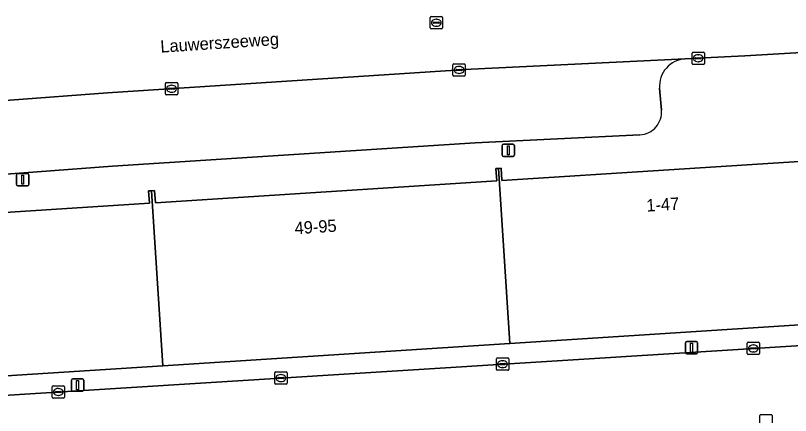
# Model space of a CAD drawing. Extents: x 159680 to 160786, y 387323 to 388340.
# Drawn here: x 160407.4 to 160470.4, y 387739.5 to 387772 of the extents above; entities that cross this region are included whole.
import ezdxf

# ---------------------------------------------------------------- set-up
doc = ezdxf.new("R2010")
doc.units = 0
for name, color, linetype in [('IMGEO_Kolk', 7, 'Continuous'), ('IMGEO_Lichtmast', 7, 'Continuous'), ('IMGEO_Openbare_ruimte_label', 7, 'Continuous'), ('IMGEO_Pand', 7, 'Continuous'), ('IMGEO_Pand_nummerreeks', 7, 'Continuous'), ('IMGEO_Parkeervlak_open', 7, 'Continuous'), ('IMGEO_Rijbaan_lokaal_gesloten', 7, 'Continuous'), ('IMGEO_Rijbaan_lokaal_open', 7, 'Continuous'), ('IMGEO_Rioolput', 7, 'Continuous'), ('IMGEO_Voetpad_open', 7, 'Continuous')]:
    doc.layers.add(name, color=color, linetype=linetype)

msp = doc.modelspace()

# ---------------------------------------------------------------- linework, layer by layer
at = {"layer": 'IMGEO_Kolk'}
for p, q in [((160462.507, 387769.027), (160463.359, 387769.027)), ((160462.432, 387768.101), (160462.432, 387768.953)), ((160462.691, 387768.521), (160462.691, 387768.533)), ((160463.129, 387768.484), (160462.731, 387768.484)), ((160462.734, 387768.57), (160463.132, 387768.57)), ((160462.92, 387768.807), (160462.945, 387768.807)), ((160463.175, 387768.533), (160463.175, 387768.521)), ((160463.433, 387768.953), (160463.433, 387768.101)), ((160442.98, 387767.147), (160442.98, 387767.999)), ((160443.055, 387768.073), (160443.907, 387768.073)), ((160443.468, 387767.853), (160443.493, 387767.853)), ((160443.981, 387767.999), (160443.981, 387767.147)), ((160463.359, 387768.027), (160462.507, 387768.027)), ((160462.943, 387768.247), (160462.918, 387768.247)), ((160443.239, 387767.567), (160443.239, 387767.579)), ((160443.677, 387767.53), (160443.279, 387767.53)), ((160443.282, 387767.616), (160443.68, 387767.616)), ((160443.491, 387767.293), (160443.466, 387767.293)), ((160443.723, 387767.579), (160443.723, 387767.567)), ((160419.661, 387766.552), (160420.513, 387766.552)), ((160443.907, 387767.073), (160443.055, 387767.073)), ((160419.586, 387765.626), (160419.586, 387766.478)), ((160419.845, 387766.046), (160419.845, 387766.058)), ((160420.283, 387766.009), (160419.885, 387766.009)), ((160419.888, 387766.095), (160420.286, 387766.095)), ((160420.074, 387766.332), (160420.099, 387766.332)), ((160420.329, 387766.058), (160420.329, 387766.046)), ((160420.587, 387766.478), (160420.587, 387765.626)), ((160420.513, 387765.552), (160419.661, 387765.552)), ((160420.097, 387765.772), (160420.072, 387765.772)), ((160466.915, 387744.513), (160466.915, 387745.365)), ((160466.99, 387745.439), (160467.842, 387745.439)), ((160467.403, 387745.219), (160467.428, 387745.219)), ((160467.916, 387745.365), (160467.916, 387744.513)), ((160467.842, 387744.439), (160466.99, 387744.439)), ((160467.174, 387744.933), (160467.174, 387744.945)), ((160467.612, 387744.896), (160467.214, 387744.896)), ((160467.217, 387744.982), (160467.615, 387744.982)), ((160467.426, 387744.659), (160467.401, 387744.659)), ((160467.658, 387744.945), (160467.658, 387744.933)), ((160446.513, 387743.235), (160446.513, 387744.087)), ((160446.588, 387744.161), (160447.44, 387744.161)), ((160447.001, 387743.941), (160447.026, 387743.941)), ((160447.514, 387744.087), (160447.514, 387743.235)), ((160446.772, 387743.655), (160446.772, 387743.667)), ((160447.21, 387743.618), (160446.812, 387743.618)), ((160446.815, 387743.704), (160447.213, 387743.704)), ((160447.024, 387743.381), (160446.999, 387743.381)), ((160447.256, 387743.667), (160447.256, 387743.655)), ((160428.479, 387742.106), (160428.479, 387742.958)), ((160428.554, 387743.032), (160429.406, 387743.032)), ((160428.781, 387742.575), (160429.179, 387742.575)), ((160428.967, 387742.812), (160428.992, 387742.812)), ((160429.48, 387742.958), (160429.48, 387742.106)), ((160447.44, 387743.161), (160446.588, 387743.161)), ((160429.406, 387742.032), (160428.554, 387742.032)), ((160428.738, 387742.526), (160428.738, 387742.538)), ((160429.176, 387742.489), (160428.778, 387742.489)), ((160428.99, 387742.252), (160428.965, 387742.252)), ((160429.222, 387742.538), (160429.222, 387742.526)), ((160410.375, 387740.971), (160410.375, 387741.823)), ((160410.45, 387741.897), (160411.302, 387741.897)), ((160410.634, 387741.391), (160410.634, 387741.403)), ((160411.072, 387741.354), (160410.674, 387741.354)), ((160410.677, 387741.44), (160411.075, 387741.44)), ((160410.863, 387741.677), (160410.888, 387741.677)), ((160411.118, 387741.403), (160411.118, 387741.391)), ((160411.376, 387741.823), (160411.376, 387740.971)), ((160411.302, 387740.897), (160410.45, 387740.897)), ((160410.886, 387741.117), (160410.861, 387741.117)), ((160467.954, 387738.635), (160467.954, 387739.487)), ((160468.029, 387739.561), (160468.881, 387739.561)), ((160468.955, 387739.487), (160468.955, 387738.635))]:
    msp.add_line(p, q, dxfattribs=at)
for points in [[(160462.507, 387769.027), (160463.359, 387769.027)], [(160462.432, 387768.101), (160462.432, 387768.953)], [(160463.433, 387768.953), (160463.433, 387768.101)], [(160442.98, 387767.147), (160442.98, 387767.999)], [(160443.055, 387768.073), (160443.907, 387768.073)], [(160443.981, 387767.999), (160443.981, 387767.147)], [(160463.359, 387768.027), (160462.507, 387768.027)], [(160419.661, 387766.552), (160420.513, 387766.552)], [(160443.907, 387767.073), (160443.055, 387767.073)], [(160419.586, 387765.626), (160419.586, 387766.478)], [(160420.587, 387766.478), (160420.587, 387765.626)], [(160420.513, 387765.552), (160419.661, 387765.552)], [(160466.915, 387744.513), (160466.915, 387745.365)], [(160466.99, 387745.439), (160467.842, 387745.439)], [(160467.916, 387745.365), (160467.916, 387744.513)], [(160467.842, 387744.439), (160466.99, 387744.439)], [(160446.513, 387743.235), (160446.513, 387744.087)], [(160446.588, 387744.161), (160447.44, 387744.161)], [(160447.514, 387744.087), (160447.514, 387743.235)], [(160428.479, 387742.106), (160428.479, 387742.958)], [(160428.554, 387743.032), (160429.406, 387743.032)], [(160429.48, 387742.958), (160429.48, 387742.106)], [(160447.44, 387743.161), (160446.588, 387743.161)], [(160429.406, 387742.032), (160428.554, 387742.032)], [(160410.375, 387740.971), (160410.375, 387741.823)], [(160410.45, 387741.897), (160411.302, 387741.897)], [(160411.376, 387741.823), (160411.376, 387740.971)], [(160411.302, 387740.897), (160410.45, 387740.897)], [(160467.954, 387738.635), (160467.954, 387739.487)], [(160468.029, 387739.561), (160468.881, 387739.561)], [(160468.955, 387739.487), (160468.955, 387738.635)]]:
    msp.add_lwpolyline(points, dxfattribs=at)
for centre, radius, start, end in [((160462.509, 387768.951), 0.0765, 91.55205, 178.44795), ((160462.509, 387768.951), 0.0765, 91.55205, 178.44795), ((160463.357, 387768.951), 0.0765, 1.55205, 88.44795), ((160463.357, 387768.951), 0.0765, 1.55205, 88.44795), ((160462.731, 387768.53), 0.0403, 85.87752, 175.75265), ((160462.728, 387768.52), 0.0366, 178.93798, 274.71019), ((160463.132, 387768.527), 0.043, 264.86636, 352.45326), ((160463.136, 387768.532), 0.0386, 1.73085, 96.63898), ((160443.057, 387767.997), 0.0765, 91.55205, 178.44795), ((160443.057, 387767.997), 0.0765, 91.55205, 178.44795), ((160443.905, 387767.997), 0.0765, 1.55205, 88.44795), ((160443.905, 387767.997), 0.0765, 1.55205, 88.44795), ((160462.509, 387768.103), 0.0765, 181.55205, 268.44795), ((160462.509, 387768.103), 0.0765, 181.55205, 268.44795), ((160463.357, 387768.103), 0.0765, 271.55205, 358.44795), ((160463.357, 387768.103), 0.0765, 271.55205, 358.44795), ((160443.057, 387767.149), 0.0765, 181.55205, 268.44795), ((160443.057, 387767.149), 0.0765, 181.55205, 268.44795), ((160443.279, 387767.576), 0.0403, 85.87752, 175.75265), ((160443.276, 387767.566), 0.0366, 178.93798, 274.71019), ((160443.68, 387767.573), 0.043, 264.86636, 352.45326), ((160443.684, 387767.578), 0.0386, 1.73085, 96.63898), ((160443.905, 387767.149), 0.0765, 271.55205, 358.44795), ((160443.905, 387767.149), 0.0765, 271.55205, 358.44795), ((160419.663, 387766.476), 0.0765, 91.55205, 178.44795), ((160419.663, 387766.476), 0.0765, 91.55205, 178.44795), ((160420.511, 387766.476), 0.0765, 1.55205, 88.44795), ((160420.511, 387766.476), 0.0765, 1.55205, 88.44795), ((160419.885, 387766.055), 0.0403, 85.87752, 175.75265), ((160419.882, 387766.045), 0.0366, 178.93798, 274.71019), ((160420.286, 387766.052), 0.043, 264.86636, 352.45326), ((160420.29, 387766.057), 0.0386, 1.73085, 96.63898), ((160419.663, 387765.628), 0.0765, 181.55205, 268.44795), ((160419.663, 387765.628), 0.0765, 181.55205, 268.44795), ((160420.511, 387765.628), 0.0765, 271.55205, 358.44795), ((160420.511, 387765.628), 0.0765, 271.55205, 358.44795), ((160466.992, 387745.363), 0.0765, 91.55205, 178.44795), ((160466.992, 387745.363), 0.0765, 91.55205, 178.44795), ((160467.84, 387745.363), 0.0765, 1.55205, 88.44795), ((160467.84, 387745.363), 0.0765, 1.55205, 88.44795), ((160466.992, 387744.515), 0.0765, 181.55205, 268.44795), ((160466.992, 387744.515), 0.0765, 181.55205, 268.44795), ((160467.214, 387744.942), 0.0403, 85.87752, 175.75265), ((160467.211, 387744.932), 0.0366, 178.93798, 274.71019), ((160467.615, 387744.939), 0.043, 264.86636, 352.45326), ((160467.619, 387744.944), 0.0386, 1.73085, 96.63898), ((160467.84, 387744.515), 0.0765, 271.55205, 358.44795), ((160467.84, 387744.515), 0.0765, 271.55205, 358.44795), ((160446.59, 387744.085), 0.0765, 91.55205, 178.44795), ((160446.59, 387744.085), 0.0765, 91.55205, 178.44795), ((160447.438, 387744.085), 0.0765, 1.55205, 88.44795), ((160447.438, 387744.085), 0.0765, 1.55205, 88.44795), ((160446.59, 387743.237), 0.0765, 181.55205, 268.44795), ((160446.59, 387743.237), 0.0765, 181.55205, 268.44795), ((160446.812, 387743.664), 0.0403, 85.87752, 175.75265), ((160446.809, 387743.654), 0.0366, 178.93798, 274.71019), ((160447.213, 387743.661), 0.043, 264.86636, 352.45326), ((160447.217, 387743.666), 0.0386, 1.73085, 96.63898), ((160447.438, 387743.237), 0.0765, 271.55205, 358.44795), ((160447.438, 387743.237), 0.0765, 271.55205, 358.44795), ((160428.556, 387742.956), 0.0765, 91.55205, 178.44795), ((160428.556, 387742.956), 0.0765, 91.55205, 178.44795), ((160428.778, 387742.535), 0.0403, 85.87752, 175.75265), ((160429.183, 387742.537), 0.0386, 1.73085, 96.63898), ((160429.404, 387742.956), 0.0765, 1.55205, 88.44795), ((160429.404, 387742.956), 0.0765, 1.55205, 88.44795), ((160428.556, 387742.108), 0.0765, 181.55205, 268.44795), ((160428.556, 387742.108), 0.0765, 181.55205, 268.44795), ((160428.775, 387742.525), 0.0366, 178.93798, 274.71019), ((160429.179, 387742.532), 0.043, 264.86636, 352.45326), ((160429.404, 387742.108), 0.0765, 271.55205, 358.44795), ((160429.404, 387742.108), 0.0765, 271.55205, 358.44795), ((160410.452, 387741.821), 0.0765, 91.55205, 178.44795), ((160410.452, 387741.821), 0.0765, 91.55205, 178.44795), ((160410.674, 387741.4), 0.0403, 85.87752, 175.75265), ((160410.671, 387741.39), 0.0366, 178.93798, 274.71019), ((160411.075, 387741.397), 0.043, 264.86636, 352.45326), ((160411.079, 387741.402), 0.0386, 1.73085, 96.63898), ((160411.3, 387741.821), 0.0765, 1.55205, 88.44795), ((160411.3, 387741.821), 0.0765, 1.55205, 88.44795), ((160410.452, 387740.973), 0.0765, 181.55205, 268.44795), ((160410.452, 387740.973), 0.0765, 181.55205, 268.44795), ((160411.3, 387740.973), 0.0765, 271.55205, 358.44795), ((160411.3, 387740.973), 0.0765, 271.55205, 358.44795), ((160468.031, 387739.485), 0.0765, 91.55205, 178.44795), ((160468.031, 387739.485), 0.0765, 91.55205, 178.44795), ((160468.879, 387739.485), 0.0765, 1.55205, 88.44795), ((160468.879, 387739.485), 0.0765, 1.55205, 88.44795)]:
    msp.add_arc(centre, radius, start, end, dxfattribs=at)
for centre, major_axis, ratio, start_param, end_param in [((160462.919, 387768.527), (-0.387, 0.002), 0.722429, 4.712389, 7.853982), ((160462.944, 387768.527), (-0.39, 0.002), 0.717154, 1.570796, 4.712389), ((160443.467, 387767.573), (-0.387, 0.002), 0.722429, 4.712389, 7.853982), ((160443.492, 387767.573), (-0.39, 0.002), 0.717154, 1.570796, 4.712389), ((160420.073, 387766.052), (-0.387, 0.002), 0.722429, 4.712389, 7.853982), ((160420.098, 387766.052), (-0.39, 0.002), 0.717154, 1.570796, 4.712389), ((160467.402, 387744.939), (-0.387, 0.002), 0.722429, 4.712389, 7.853982), ((160467.427, 387744.939), (-0.39, 0.002), 0.717154, 1.570796, 4.712389), ((160447, 387743.661), (-0.387, 0.002), 0.722429, 4.712389, 7.853982), ((160447.025, 387743.661), (-0.39, 0.002), 0.717154, 1.570796, 4.712389), ((160428.966, 387742.532), (-0.387, 0.002), 0.722429, 4.712389, 7.853982), ((160428.991, 387742.532), (-0.39, 0.002), 0.717154, 1.570796, 4.712389), ((160410.862, 387741.397), (-0.387, 0.002), 0.722429, 4.712389, 7.853982), ((160410.887, 387741.397), (-0.39, 0.002), 0.717154, 1.570796, 4.712389)]:
    msp.add_ellipse(centre, major_axis=major_axis, ratio=ratio, start_param=start_param, end_param=end_param, dxfattribs=at)
at = {"layer": 'IMGEO_Lichtmast'}
for p, q in [((160447.084, 387761.545), (160447.874, 387761.545)), ((160447.874, 387761.545), (160447.084, 387761.545)), ((160446.984, 387760.645), (160446.984, 387761.445)), ((160446.984, 387761.445), (160446.984, 387760.645)), ((160447.974, 387761.445), (160447.974, 387760.645)), ((160447.974, 387760.645), (160447.974, 387761.445)), ((160447.874, 387760.545), (160447.084, 387760.545)), ((160447.084, 387760.545), (160447.874, 387760.545)), ((160407.483, 387758.253), (160407.483, 387759.053)), ((160407.483, 387759.053), (160407.483, 387758.253)), ((160407.583, 387759.153), (160408.373, 387759.153)), ((160408.373, 387759.153), (160407.583, 387759.153)), ((160408.473, 387759.053), (160408.473, 387758.253)), ((160408.473, 387758.253), (160408.473, 387759.053)), ((160408.373, 387758.153), (160407.583, 387758.153)), ((160407.583, 387758.153), (160408.373, 387758.153)), ((160461.893, 387744.592), (160461.893, 387745.392)), ((160461.893, 387745.392), (160461.893, 387744.592)), ((160461.993, 387745.492), (160462.783, 387745.492)), ((160462.783, 387745.492), (160461.993, 387745.492)), ((160462.883, 387745.392), (160462.883, 387744.592)), ((160462.883, 387744.592), (160462.883, 387745.392)), ((160462.783, 387744.492), (160461.993, 387744.492)), ((160461.993, 387744.492), (160462.783, 387744.492)), ((160411.949, 387741.558), (160411.949, 387742.358)), ((160411.949, 387742.358), (160411.949, 387741.558)), ((160412.049, 387742.458), (160412.839, 387742.458)), ((160412.839, 387742.458), (160412.049, 387742.458)), ((160412.939, 387742.358), (160412.939, 387741.558)), ((160412.939, 387741.558), (160412.939, 387742.358)), ((160412.839, 387741.458), (160412.049, 387741.458)), ((160412.049, 387741.458), (160412.839, 387741.458))]:
    msp.add_line(p, q, dxfattribs=at)
for points in [[(160447.404, 387761.42), (160447.554, 387761.42), (160447.554, 387760.67), (160447.404, 387760.67), (160447.404, 387761.42)], [(160407.903, 387759.028), (160408.053, 387759.028), (160408.053, 387758.278), (160407.903, 387758.278), (160407.903, 387759.028)], [(160462.313, 387745.367), (160462.463, 387745.367), (160462.463, 387744.617), (160462.313, 387744.617), (160462.313, 387745.367)], [(160412.369, 387742.333), (160412.519, 387742.333), (160412.519, 387741.583), (160412.369, 387741.583), (160412.369, 387742.333)]]:
    msp.add_lwpolyline(points, dxfattribs=at)
for centre, start, end in [((160447.084, 387761.445), 90, 180), ((160447.084, 387761.445), 90, 180), ((160447.874, 387761.445), 0, 90), ((160447.874, 387761.445), 360, 90), ((160447.084, 387760.645), 180, 270), ((160447.084, 387760.645), 180, 270), ((160447.874, 387760.645), 270, 0), ((160447.874, 387760.645), 270, 0), ((160407.583, 387759.053), 90, 180), ((160407.583, 387759.053), 90, 180), ((160408.373, 387759.053), 0, 90), ((160408.373, 387759.053), 360, 90), ((160407.583, 387758.253), 180, 270), ((160407.583, 387758.253), 180, 270), ((160408.373, 387758.253), 270, 0), ((160408.373, 387758.253), 270, 0), ((160461.993, 387745.392), 90, 180), ((160461.993, 387745.392), 90, 180), ((160462.783, 387745.392), 0, 90), ((160462.783, 387745.392), 360, 90), ((160461.993, 387744.592), 180, 270), ((160461.993, 387744.592), 180, 270), ((160462.783, 387744.592), 270, 0), ((160462.783, 387744.592), 270, 0), ((160412.049, 387742.358), 90, 180), ((160412.049, 387742.358), 90, 180), ((160412.839, 387742.358), 0, 90), ((160412.839, 387742.358), 360, 90), ((160412.049, 387741.558), 180, 270), ((160412.049, 387741.558), 180, 270), ((160412.839, 387741.558), 270, 0), ((160412.839, 387741.558), 270, 0)]:
    msp.add_arc(centre, 0.1, start, end, dxfattribs=at)
at = {"layer": 'IMGEO_Pand'}
for points in [[(160474.971, 387747.094), (160474.784, 387750), (160474.121, 387760.328), (160446.962, 387758.584), (160446.898, 387759.586), (160446.687, 387759.572), (160447.6, 387745.337)], [(160447.6, 387745.337), (160446.687, 387759.572), (160446.477, 387759.559), (160446.542, 387758.557), (160418.775, 387756.774), (160418.71, 387757.776), (160418.468, 387757.761), (160419.38, 387743.525)], [(160392.116, 387750), (160392.642, 387741.808), (160419.38, 387743.525), (160418.468, 387757.761), (160418.226, 387757.745), (160418.291, 387756.743), (160391.792, 387755.042)]]:
    msp.add_lwpolyline(points, close=True, dxfattribs=at)
at = {"layer": 'IMGEO_Parkeervlak_open'}
for points in [[(160461.879, 387768.48), (160444.454, 387767.638), (160414.874, 387765.715), (160398.953, 387764.528), (160392.202, 387764.051)], [(160459.945, 387764.309), (160459.794, 387766.098)], [(160396.137, 387758.32), (160399.398, 387758.556), (160415.291, 387759.741), (160444.793, 387761.659), (160458.19, 387762.306)]]:
    msp.add_lwpolyline(points, dxfattribs=at)
for centre, radius, start, end in [((160462.012, 387766.26), 2.224, 93.44014, 184.16758), ((160458.101, 387764.154), 1.85, 272.75319, 4.79805)]:
    msp.add_arc(centre, radius, start, end, dxfattribs=at)
at = {"layer": 'IMGEO_Rijbaan_lokaal_gesloten'}
msp.add_lwpolyline([(160440.298, 387775.322), (160439.538, 387775.272), (160434.956, 387774.969), (160434.427, 387774.934), (160434.236, 387774.931), (160431.876, 387774.788), (160417.035, 387773.783), (160398.685, 387772.623), (160385.716, 387771.751), (160386.304, 387763.634), (160391.185, 387763.979), (160392.202, 387764.051), (160398.953, 387764.528), (160414.874, 387765.715), (160444.454, 387767.638), (160461.879, 387768.48), (160462.885, 387768.529), (160466.723, 387768.712), (160473.64, 387769.138), (160487.619, 387770.001), (160487.178, 387778.192), (160473.191, 387777.333), (160461.048, 387776.588), (160442.927, 387775.496)], close=True, dxfattribs=at)
at = {"layer": 'IMGEO_Rijbaan_lokaal_open'}
msp.add_lwpolyline([(160474.828, 387745.401), (160401.205, 387740.791), (160403.689, 387700.759), (160409.837, 387701.102), (160408.92, 387716.402), (160408.247, 387727.351), (160408.01, 387731.163), (160407.998, 387731.324), (160407.905, 387732.831)], dxfattribs=at)
at = {"layer": 'IMGEO_Rioolput'}
for p, q in [((160441.131, 387770.99), (160441.131, 387771.842)), ((160441.206, 387771.916), (160442.058, 387771.916)), ((160441.619, 387771.696), (160441.644, 387771.696)), ((160442.132, 387771.842), (160442.132, 387770.99)), ((160441.39, 387771.41), (160441.39, 387771.422)), ((160441.828, 387771.373), (160441.43, 387771.373)), ((160441.433, 387771.459), (160441.831, 387771.459)), ((160441.642, 387771.136), (160441.617, 387771.136)), ((160441.874, 387771.422), (160441.874, 387771.41)), ((160442.058, 387770.916), (160441.206, 387770.916))]:
    msp.add_line(p, q, dxfattribs=at)
for points in [[(160441.131, 387770.99), (160441.131, 387771.842)], [(160441.206, 387771.916), (160442.058, 387771.916)], [(160442.132, 387771.842), (160442.132, 387770.99)], [(160442.058, 387770.916), (160441.206, 387770.916)]]:
    msp.add_lwpolyline(points, dxfattribs=at)
for centre, radius, start, end in [((160441.208, 387771.84), 0.0765, 91.55205, 178.44795), ((160441.208, 387771.84), 0.0765, 91.55205, 178.44795), ((160442.056, 387771.84), 0.0765, 1.55205, 88.44795), ((160442.056, 387771.84), 0.0765, 1.55205, 88.44795), ((160441.208, 387770.992), 0.0765, 181.55205, 268.44795), ((160441.208, 387770.992), 0.0765, 181.55205, 268.44795), ((160441.43, 387771.419), 0.0403, 85.87752, 175.75265), ((160441.427, 387771.409), 0.0366, 178.93798, 274.71019), ((160441.831, 387771.416), 0.043, 264.86636, 352.45326), ((160441.835, 387771.421), 0.0386, 1.73085, 96.63898), ((160442.056, 387770.992), 0.0765, 271.55205, 358.44795), ((160442.056, 387770.992), 0.0765, 271.55205, 358.44795)]:
    msp.add_arc(centre, radius, start, end, dxfattribs=at)
for centre, major_axis, ratio, start_param, end_param in [((160441.618, 387771.416), (-0.387, 0.002), 0.722429, 4.712389, 7.853982), ((160441.643, 387771.416), (-0.39, 0.002), 0.717154, 1.570796, 4.712389)]:
    msp.add_ellipse(centre, major_axis=major_axis, ratio=ratio, start_param=start_param, end_param=end_param, dxfattribs=at)
at = {"layer": 'IMGEO_Voetpad_open'}
for points in [[(160477.799, 387763.64), (160473.994, 387763.436), (160473.64, 387769.138), (160466.723, 387768.712), (160462.885, 387768.529), (160461.879, 387768.48)], [(160459.794, 387766.098), (160459.945, 387764.309)], [(160458.19, 387762.306), (160444.793, 387761.659), (160415.291, 387759.741), (160399.398, 387758.556), (160396.137, 387758.32)], [(160395.278, 387740.403), (160401.205, 387740.791), (160474.828, 387745.401), (160475.198, 387739.486), (160475.43, 387735.791), (160475.939, 387730.19), (160476.208, 387726.477), (160477.514, 387706.379)]]:
    msp.add_lwpolyline(points, dxfattribs=at)
msp.add_lwpolyline([(160392.642, 387741.808), (160392.116, 387750), (160391.792, 387755.042), (160418.291, 387756.743), (160418.226, 387757.745), (160418.468, 387757.761), (160418.71, 387757.776), (160418.775, 387756.774), (160446.542, 387758.557), (160446.477, 387759.559), (160446.687, 387759.572), (160446.898, 387759.586), (160446.962, 387758.584), (160474.121, 387760.328), (160474.784, 387750), (160474.971, 387747.094), (160447.6, 387745.337), (160419.38, 387743.525)], close=True, dxfattribs=at)
for centre, radius, start, end in [((160462.012, 387766.26), 2.224, 93.44014, 184.16758), ((160458.101, 387764.154), 1.85, 272.75319, 4.79805)]:
    msp.add_arc(centre, radius, start, end, dxfattribs=at)

# ---------------------------------------------------------------- texts
at = {"layer": 'IMGEO_Openbare_ruimte_label'}
msp.add_text('Lauwerszeeweg', height=1, rotation=3.72643, dxfattribs=at).set_placement((160419.21, 387768.981))
at = {"layer": 'IMGEO_Pand_nummerreeks'}
for s, rotation, p in [('1-47', 3.67417, (160458.744, 387756.054)), ('49-95', 3.67408, (160430.129, 387754.216))]:
    msp.add_text(s, height=1, rotation=rotation, dxfattribs=at).set_placement(p)

doc.saveas('drawing.dxf')
